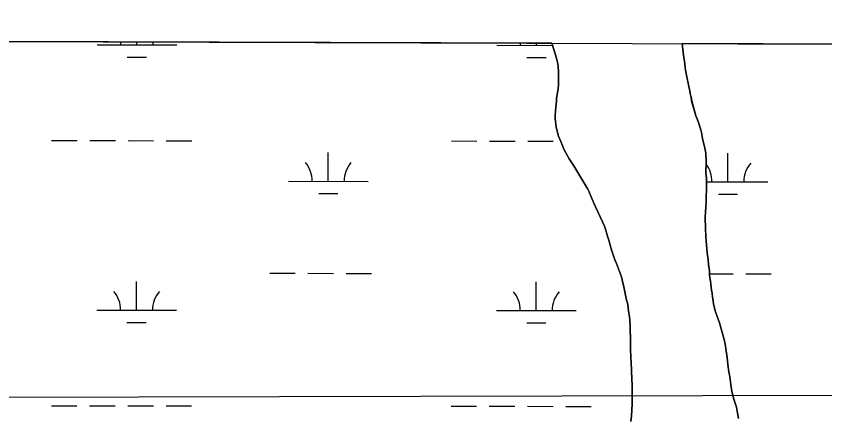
# Model space of a CAD drawing. Extents: x 3148686 to 3186545, y 916144 to 941516.
# Drawn here: x 3163116 to 3164132, y 939240 to 939743 of the extents above; entities that cross this region are included whole.
import ezdxf

# ---------------------------------------------------------------- set-up
doc = ezdxf.new("R2010")
doc.units = 0
for name, color, linetype in [('V-GRID-FRAM', 7, 'Continuous'), ('V-SITE-VEGE', 7, 'Continuous'), ('V-TOPO-BNDY', 7, 'Continuous'), ('V-TOPO-SHOR', 7, 'Continuous'), ('V-WETL-SWMP', 7, 'Continuous')]:
    doc.layers.add(name, color=color, linetype=linetype)

msp = doc.modelspace()

# ---------------------------------------------------------------- linework, layer by layer
at = {"layer": 'V-GRID-FRAM'}
msp.add_lwpolyline([(3152987.2, 939742.7), (3184296.3, 939644.8), (3184247.4, 921455.8), (3152922.4, 921553.7), (3152987.2, 939742.7)], dxfattribs=at)
at = {"layer": 'V-SITE-VEGE'}
for p, q in [((3163788.8, 939708.9), (3160382.2, 939719.6)), ((3163793.4, 939694.3), (3163788.8, 939708.9)), ((3166866.7, 939699.3), (3163952.6, 939708.4)), ((3163952.6, 939708.4), (3163953.6, 939697.5)), ((3163795.9, 939685.1), (3163793.4, 939694.3)), ((3163953.6, 939697.5), (3163954.7, 939690.4)), ((3163954.7, 939690.4), (3163955.5, 939686.3)), ((3163797, 939679.9), (3163795.9, 939685.1)), ((3163797.4, 939672.2), (3163797, 939679.9)), ((3163955.5, 939686.3), (3163956.8, 939674.9)), ((3163797.2, 939655.8), (3163797.4, 939672.2)), ((3163956.8, 939674.9), (3163957.9, 939668.7)), ((3163957.9, 939668.7), (3163960.9, 939654.6)), ((3163794.9, 939639.5), (3163796.5, 939649.1)), ((3163796.5, 939649.1), (3163797.2, 939655.8)), ((3163960.9, 939654.6), (3163962.3, 939649)), ((3163962.3, 939649), (3163962.8, 939645.5)), ((3163794.6, 939636.2), (3163794.9, 939639.5)), ((3163962.8, 939645.5), (3163963.9, 939641.1)), ((3163963.9, 939641.1), (3163964.4, 939636.7)), ((3163793.5, 939623.4), (3163794.1, 939628.6)), ((3163794.1, 939628.6), (3163794.6, 939636.2)), ((3163964.4, 939636.7), (3163969.7, 939617.9)), ((3163793.1, 939618.1), (3163793.5, 939623.4)), ((3163793.1, 939614.3), (3163793.1, 939618.1)), ((3163969.7, 939617.9), (3163970.9, 939614.6)), ((3163794.4, 939603.7), (3163793.1, 939614.3)), ((3163970.9, 939614.6), (3163972.6, 939610.5)), ((3163972.6, 939610.5), (3163975.9, 939600.2)), ((3163797.4, 939592.3), (3163794.4, 939603.7)), ((3163975.9, 939600.2), (3163976.8, 939597)), ((3163976.8, 939597), (3163978.1, 939589.3)), ((3163800, 939585.5), (3163797.4, 939592.3)), ((3163978.1, 939589.3), (3163981.1, 939577.3)), ((3163804.5, 939574.9), (3163800, 939585.5)), ((3163981.1, 939577.3), (3163982.2, 939570.8)), ((3163810.8, 939564), (3163804.5, 939574.9)), ((3163982.2, 939570.8), (3163982.7, 939560.5)), ((3163816.5, 939555.1), (3163810.8, 939564)), ((3163982.7, 939560.5), (3163982.4, 939545.9)), ((3163825.1, 939540.3), (3163816.5, 939555.1)), ((3163982.4, 939545.9), (3163982.9, 939539.7)), ((3163833.9, 939525.8), (3163825.1, 939540.3)), ((3163982.9, 939539.7), (3163983.1, 939530.7)), ((3163835.4, 939523.2), (3163833.9, 939525.8)), ((3163983.1, 939530.7), (3163982.8, 939510.7)), ((3163839, 939514), (3163835.4, 939523.2)), ((3163842.2, 939507.5), (3163839, 939514)), ((3163844.1, 939502.8), (3163842.2, 939507.5)), ((3163982.8, 939510.7), (3163982.1, 939502.5)), ((3163852.7, 939484.8), (3163844.1, 939502.8)), ((3163982, 939497.6), (3163981.6, 939489.7)), ((3163982.1, 939502.5), (3163982, 939497.6)), ((3163854.9, 939479.2), (3163852.7, 939484.8)), ((3163981.6, 939489.7), (3163982, 939476.8)), ((3163856.6, 939474.5), (3163854.9, 939479.2)), ((3163857.4, 939471), (3163856.6, 939474.5)), ((3163982, 939476.8), (3163982.1, 939465.9)), ((3163859.1, 939465.4), (3163857.4, 939471)), ((3163860.5, 939461.6), (3163859.1, 939465.4)), ((3163982.1, 939465.9), (3163983.9, 939445.7)), ((3163861.6, 939457.2), (3163860.5, 939461.6)), ((3163863.9, 939449.8), (3163861.6, 939457.2)), ((3163868.1, 939436.9), (3163863.9, 939449.8)), ((3163983.9, 939445.7), (3163985.2, 939436.9)), ((3163870, 939432.4), (3163868.1, 939436.9)), ((3163985.2, 939436.9), (3163985.7, 939431.3)), ((3163876.2, 939415.6), (3163870, 939432.4)), ((3163985.7, 939431.3), (3163986.8, 939423.1)), ((3163877.1, 939411.8), (3163876.2, 939415.6)), ((3163986.8, 939423.1), (3163987, 939417.5)), ((3163987, 939417.5), (3163988.1, 939410.2)), ((3163879.3, 939403.3), (3163877.1, 939411.8)), ((3163988.1, 939410.2), (3163989.4, 939399)), ((3163882.8, 939386.3), (3163879.3, 939403.3)), ((3163989.4, 939399), (3163990.2, 939395.2)), ((3163990.2, 939395.2), (3163990.7, 939390.2)), ((3163884.2, 939381.3), (3163882.8, 939386.3)), ((3163990.7, 939390.2), (3163991.5, 939385.5)), ((3163991.5, 939385.5), (3163991.7, 939381.4)), ((3163885.3, 939372.7), (3163884.2, 939381.3)), ((3163991.7, 939381.4), (3163994.2, 939372)), ((3163886.4, 939366), (3163885.3, 939372.7)), ((3163887.4, 939354.6), (3163886.4, 939366)), ((3163994.2, 939372), (3163999.3, 939357.9)), ((3163887.6, 939333.2), (3163887.4, 939354.6)), ((3163999.3, 939357.9), (3164005.1, 939337.3)), ((3163887.5, 939325.3), (3163887.6, 939333.2)), ((3164005.1, 939337.3), (3164006.5, 939331.1)), ((3163887.9, 939314.4), (3163887.5, 939325.3)), ((3164006.5, 939331.1), (3164008.9, 939314.4)), ((3163888.4, 939308.6), (3163887.9, 939314.4)), ((3164008.9, 939314.4), (3164009.7, 939305.9)), ((3163889.3, 939287.2), (3163888.4, 939308.6)), ((3164009.7, 939305.9), (3164011, 939296.8)), ((3164011, 939296.8), (3164012.1, 939292.7)), ((3164012.1, 939292.7), (3164015, 939272.1)), ((3163889.8, 939280.1), (3163889.3, 939287.2)), ((3163889.7, 939276), (3163889.8, 939280.1)), ((3163889.9, 939268.7), (3163889.7, 939276)), ((3164015, 939272.1), (3164017.5, 939262.4)), ((3163889.7, 939256.1), (3163889.9, 939268.7)), ((3164017.5, 939262.4), (3164020.6, 939252.1)), ((3163888.9, 939241.5), (3163889.7, 939256.1)), ((3164020.6, 939252.1), (3164021.7, 939247.1)), ((3163888.2, 939234.4), (3163888.9, 939241.5)), ((3164021.7, 939247.1), (3164023.3, 939238))]:
    msp.add_line(p, q, dxfattribs=at)
at = {"layer": 'V-TOPO-BNDY'}
msp.add_line((3160786.1, 939259.4), (3184295.5, 939315.6), dxfattribs=at)
at = {"layer": 'V-TOPO-SHOR'}
for points in [[(3163788.8, 939708.9), (3163793.4, 939694.3), (3163795.9, 939685.1), (3163797, 939679.9), (3163797.4, 939672.2), (3163797.2, 939655.8), (3163796.5, 939649.1), (3163794.9, 939639.5), (3163794.6, 939636.2), (3163794.1, 939628.6), (3163793.5, 939623.4), (3163793.1, 939618.1), (3163793.1, 939614.3), (3163794.4, 939603.7), (3163797.4, 939592.3), (3163800, 939585.5), (3163804.5, 939574.9), (3163810.8, 939564), (3163816.5, 939555.1), (3163825.1, 939540.3), (3163833.9, 939525.8), (3163835.4, 939523.2), (3163839, 939514), (3163842.2, 939507.5), (3163844.1, 939502.8), (3163852.7, 939484.8), (3163854.9, 939479.2), (3163856.6, 939474.5), (3163857.4, 939471), (3163859.1, 939465.4), (3163860.5, 939461.6), (3163861.6, 939457.2), (3163863.9, 939449.8), (3163868.1, 939436.9), (3163870, 939432.4), (3163876.2, 939415.6), (3163877.1, 939411.8), (3163879.3, 939403.3), (3163882.8, 939386.3), (3163884.2, 939381.3), (3163885.3, 939372.7), (3163886.4, 939366), (3163887.4, 939354.6), (3163887.6, 939333.2), (3163887.5, 939325.3), (3163887.9, 939314.4), (3163888.4, 939308.6), (3163889.3, 939287.2), (3163889.8, 939280.1), (3163889.7, 939276), (3163889.9, 939268.7), (3163889.7, 939256.1), (3163888.9, 939241.5), (3163888.2, 939234.4)], [(3164005.1, 939337.3), (3163999.3, 939357.9), (3163994.2, 939372), (3163991.7, 939381.4), (3163991.5, 939385.5), (3163990.7, 939390.2), (3163990.2, 939395.2), (3163989.4, 939399), (3163988.1, 939410.2), (3163987, 939417.5), (3163986.8, 939423.1), (3163985.7, 939431.3), (3163985.2, 939436.9), (3163983.9, 939445.7), (3163982.1, 939465.9), (3163982, 939476.8), (3163981.6, 939489.7), (3163982, 939497.6), (3163982.1, 939502.5), (3163982.8, 939510.7), (3163983.1, 939530.7), (3163982.9, 939539.7), (3163982.4, 939545.9), (3163982.7, 939560.5), (3163982.2, 939570.8), (3163981.1, 939577.3), (3163978.1, 939589.3), (3163976.8, 939597), (3163975.9, 939600.2), (3163972.6, 939610.5), (3163970.9, 939614.6), (3163969.7, 939617.9), (3163964.4, 939636.7), (3163963.9, 939641.1), (3163962.8, 939645.5), (3163962.3, 939649), (3163960.9, 939654.6), (3163957.9, 939668.7), (3163956.8, 939674.9), (3163955.5, 939686.3), (3163954.7, 939690.4), (3163953.6, 939697.5), (3163952.6, 939708.4)], [(3164023.3, 939238), (3164021.7, 939247.1), (3164020.6, 939252.1), (3164017.5, 939262.4), (3164015, 939272.1), (3164012.1, 939292.7), (3164011, 939296.8), (3164009.7, 939305.9), (3164008.9, 939314.4), (3164006.5, 939331.1), (3164005.1, 939337.3)]]:
    msp.add_lwpolyline(points, dxfattribs=at)
at = {"layer": 'V-WETL-SWMP'}
for p, q in [((3163788.8, 939708.9), (3160382.2, 939719.6)), ((3163788.8, 939708.9), (3160382.2, 939719.6)), ((3163267.8, 939706.6), (3163267.8, 939710.6)), ((3163769.7, 939706.1), (3163769.7, 939709)), ((3163793.4, 939694.3), (3163788.8, 939708.9)), ((3163793.4, 939694.3), (3163788.8, 939708.9)), ((3166866.7, 939699.3), (3163952.6, 939708.4)), ((3163952.6, 939708.4), (3163953.6, 939697.5)), ((3166866.7, 939699.3), (3163952.6, 939708.4)), ((3163952.6, 939708.4), (3163953.6, 939697.5)), ((3163217.8, 939706.7), (3163317.8, 939706.6)), ((3163719.7, 939706.2), (3163789.7, 939706.1)), ((3163255.8, 939691.2), (3163279.8, 939691.2)), ((3163757.7, 939690.7), (3163781.7, 939690.7)), ((3163795.9, 939685.2), (3163793.4, 939694.3)), ((3163795.9, 939685.2), (3163793.4, 939694.3)), ((3163953.6, 939697.5), (3163954.7, 939690.4)), ((3163953.6, 939697.5), (3163954.7, 939690.4)), ((3163954.7, 939690.4), (3163955.5, 939686.3)), ((3163954.7, 939690.4), (3163955.5, 939686.3)), ((3163797, 939679.9), (3163795.9, 939685.2)), ((3163797, 939679.9), (3163795.9, 939685.2)), ((3163797.4, 939672.2), (3163797, 939679.9)), ((3163797.4, 939672.2), (3163797, 939679.9)), ((3163955.5, 939686.3), (3163956.8, 939674.9)), ((3163955.5, 939686.3), (3163956.8, 939674.9)), ((3163797.2, 939655.8), (3163797.4, 939672.2)), ((3163797.2, 939655.8), (3163797.4, 939672.2)), ((3163956.8, 939674.9), (3163957.9, 939668.7)), ((3163956.8, 939674.9), (3163957.9, 939668.7)), ((3163957.9, 939668.7), (3163960.9, 939654.6)), ((3163957.9, 939668.7), (3163960.9, 939654.6)), ((3163794.9, 939639.5), (3163796.5, 939649.1)), ((3163794.9, 939639.5), (3163796.5, 939649.1)), ((3163796.5, 939649.1), (3163797.2, 939655.8)), ((3163796.5, 939649.1), (3163797.2, 939655.8)), ((3163960.9, 939654.6), (3163962.3, 939649)), ((3163960.9, 939654.6), (3163962.3, 939649)), ((3163962.3, 939649), (3163962.8, 939645.5)), ((3163962.3, 939649), (3163962.8, 939645.5)), ((3163794.6, 939636.3), (3163794.9, 939639.5)), ((3163794.6, 939636.3), (3163794.9, 939639.5)), ((3163962.8, 939645.5), (3163963.9, 939641.1)), ((3163962.8, 939645.5), (3163963.9, 939641.1)), ((3163963.9, 939641.1), (3163964.5, 939636.7)), ((3163963.9, 939641.1), (3163964.5, 939636.7)), ((3163793.5, 939623.4), (3163794.1, 939628.6)), ((3163793.5, 939623.4), (3163794.1, 939628.6)), ((3163794.1, 939628.6), (3163794.6, 939636.3)), ((3163794.1, 939628.6), (3163794.6, 939636.3)), ((3163964.5, 939636.7), (3163969.7, 939617.9)), ((3163964.5, 939636.7), (3163969.7, 939617.9)), ((3163793.1, 939618.1), (3163793.5, 939623.4)), ((3163793.1, 939618.1), (3163793.5, 939623.4)), ((3163793.1, 939614.3), (3163793.1, 939618.1)), ((3163793.1, 939614.3), (3163793.1, 939618.1)), ((3163969.7, 939617.9), (3163970.9, 939614.6)), ((3163969.7, 939617.9), (3163970.9, 939614.6)), ((3163794.4, 939603.7), (3163793.1, 939614.3)), ((3163794.4, 939603.7), (3163793.1, 939614.3)), ((3163970.9, 939614.6), (3163972.6, 939610.5)), ((3163970.9, 939614.6), (3163972.6, 939610.5)), ((3163972.6, 939610.5), (3163975.9, 939600.2)), ((3163972.6, 939610.5), (3163975.9, 939600.2)), ((3163797.4, 939592.3), (3163794.4, 939603.7)), ((3163797.4, 939592.3), (3163794.4, 939603.7)), ((3163975.9, 939600.2), (3163976.8, 939597)), ((3163975.9, 939600.2), (3163976.8, 939597)), ((3163976.8, 939597), (3163978.1, 939589.3)), ((3163976.8, 939597), (3163978.1, 939589.3)), ((3163160.8, 939586.7), (3163192.8, 939586.6)), ((3163208.8, 939586.6), (3163240.8, 939586.6)), ((3163256.8, 939586.6), (3163288.8, 939586.5)), ((3163304.8, 939586.5), (3163336.8, 939586.5)), ((3163662.7, 939586.2), (3163694.7, 939586.1)), ((3163800, 939585.5), (3163797.4, 939592.3)), ((3163800, 939585.5), (3163797.4, 939592.3)), ((3163978.1, 939589.3), (3163981.2, 939577.3)), ((3163978.1, 939589.3), (3163981.2, 939577.3)), ((3163710.7, 939586.1), (3163742.7, 939586.1)), ((3163758.7, 939586), (3163790.7, 939586)), ((3163804.5, 939574.9), (3163800, 939585.5)), ((3163804.5, 939574.9), (3163800, 939585.5)), ((3163981.2, 939577.3), (3163982.2, 939570.8)), ((3163981.2, 939577.3), (3163982.2, 939570.8)), ((3163508.1, 939535.6), (3163508.1, 939571.6)), ((3163810.8, 939564), (3163804.5, 939574.9)), ((3163810.8, 939564), (3163804.5, 939574.9)), ((3163982.2, 939570.8), (3163982.7, 939560.5)), ((3163982.2, 939570.8), (3163982.7, 939560.5)), ((3164010, 939535), (3164010, 939571)), ((3163816.5, 939555.1), (3163810.8, 939564)), ((3163816.5, 939555.1), (3163810.8, 939564)), ((3163982.7, 939560.5), (3163982.4, 939545.9)), ((3163982.7, 939560.5), (3163982.4, 939545.9)), ((3163825.1, 939540.3), (3163816.5, 939555.1)), ((3163825.1, 939540.3), (3163816.5, 939555.1)), ((3163982.4, 939545.9), (3163982.9, 939539.7)), ((3163982.4, 939545.9), (3163982.9, 939539.7)), ((3163458.1, 939535.6), (3163558.1, 939535.5)), ((3163833.9, 939525.8), (3163825.1, 939540.3)), ((3163833.9, 939525.8), (3163825.1, 939540.3)), ((3163982.9, 939539.7), (3163983.1, 939530.7)), ((3163982.9, 939539.7), (3163983.1, 939530.7)), ((3163835.4, 939523.2), (3163833.9, 939525.8)), ((3163835.4, 939523.2), (3163833.9, 939525.8)), ((3163983.1, 939530.7), (3163982.8, 939510.7)), ((3163983.1, 939530.7), (3163982.8, 939510.7)), ((3163983, 939535.1), (3164060, 939535)), ((3163496.1, 939520.2), (3163520.1, 939520.1)), ((3163839, 939514), (3163835.4, 939523.2)), ((3163839, 939514), (3163835.4, 939523.2)), ((3163998, 939519.6), (3164022, 939519.6)), ((3163842.2, 939507.5), (3163839, 939514)), ((3163842.2, 939507.5), (3163839, 939514)), ((3163844.1, 939502.8), (3163842.2, 939507.5)), ((3163844.1, 939502.8), (3163842.2, 939507.5)), ((3163982.8, 939510.7), (3163982.1, 939502.6)), ((3163982.8, 939510.7), (3163982.1, 939502.6)), ((3163852.7, 939484.8), (3163844.1, 939502.8)), ((3163852.7, 939484.8), (3163844.1, 939502.8)), ((3163982, 939497.6), (3163981.6, 939489.7)), ((3163982, 939497.6), (3163981.6, 939489.7)), ((3163982.1, 939502.6), (3163982, 939497.6)), ((3163982.1, 939502.6), (3163982, 939497.6)), ((3163854.9, 939479.2), (3163852.7, 939484.8)), ((3163854.9, 939479.2), (3163852.7, 939484.8)), ((3163981.6, 939489.7), (3163982, 939476.8)), ((3163981.6, 939489.7), (3163982, 939476.8)), ((3163856.6, 939474.5), (3163854.9, 939479.2)), ((3163856.6, 939474.5), (3163854.9, 939479.2)), ((3163857.4, 939471), (3163856.6, 939474.5)), ((3163857.4, 939471), (3163856.6, 939474.5)), ((3163982, 939476.8), (3163982.1, 939465.9)), ((3163982, 939476.8), (3163982.1, 939465.9)), ((3163859.1, 939465.4), (3163857.4, 939471)), ((3163859.1, 939465.4), (3163857.4, 939471)), ((3163860.5, 939461.6), (3163859.1, 939465.4)), ((3163860.5, 939461.6), (3163859.1, 939465.4)), ((3163982.1, 939465.9), (3163983.9, 939445.7)), ((3163982.1, 939465.9), (3163983.9, 939445.7)), ((3163861.6, 939457.2), (3163860.5, 939461.6)), ((3163861.6, 939457.2), (3163860.5, 939461.6)), ((3163863.9, 939449.8), (3163861.6, 939457.2)), ((3163863.9, 939449.8), (3163861.6, 939457.2)), ((3163868.1, 939436.9), (3163863.9, 939449.8)), ((3163868.1, 939436.9), (3163863.9, 939449.8)), ((3163983.9, 939445.7), (3163985.2, 939436.9)), ((3163983.9, 939445.7), (3163985.2, 939436.9)), ((3163870.1, 939432.4), (3163868.1, 939436.9)), ((3163870.1, 939432.4), (3163868.1, 939436.9)), ((3163985.2, 939436.9), (3163985.7, 939431.3)), ((3163985.2, 939436.9), (3163985.7, 939431.3)), ((3163876.2, 939415.7), (3163870.1, 939432.4)), ((3163876.2, 939415.7), (3163870.1, 939432.4)), ((3163985.7, 939431.3), (3163986.8, 939423.1)), ((3163985.7, 939431.3), (3163986.8, 939423.1)), ((3163434.6, 939420.2), (3163466.6, 939420.2)), ((3163482.6, 939420.2), (3163514.6, 939420.1)), ((3163530.6, 939420.1), (3163562.6, 939420.1)), ((3163877.1, 939411.8), (3163876.2, 939415.7)), ((3163877.1, 939411.8), (3163876.2, 939415.7)), ((3163986.8, 939423.1), (3163987, 939417.5)), ((3163986.8, 939423.1), (3163987, 939417.5)), ((3163986.9, 939419.6), (3164016.5, 939419.6)), ((3163987, 939417.5), (3163988.1, 939410.2)), ((3163987, 939417.5), (3163988.1, 939410.2)), ((3164032.5, 939419.6), (3164064.5, 939419.6)), ((3163267.4, 939374), (3163267.5, 939410)), ((3163769.4, 939373.4), (3163769.4, 939409.4)), ((3163879.3, 939403.3), (3163877.1, 939411.8)), ((3163879.3, 939403.3), (3163877.1, 939411.8)), ((3163988.1, 939410.2), (3163989.4, 939399)), ((3163988.1, 939410.2), (3163989.4, 939399)), ((3163882.8, 939386.3), (3163879.3, 939403.3)), ((3163882.8, 939386.3), (3163879.3, 939403.3)), ((3163989.4, 939399), (3163990.2, 939395.2)), ((3163989.4, 939399), (3163990.2, 939395.2)), ((3163990.2, 939395.2), (3163990.7, 939390.2)), ((3163990.2, 939395.2), (3163990.7, 939390.2)), ((3163884.2, 939381.3), (3163882.8, 939386.3)), ((3163884.2, 939381.3), (3163882.8, 939386.3)), ((3163990.7, 939390.2), (3163991.5, 939385.5)), ((3163990.7, 939390.2), (3163991.5, 939385.5)), ((3163991.5, 939385.5), (3163991.7, 939381.4)), ((3163991.5, 939385.5), (3163991.7, 939381.4)), ((3163217.4, 939374), (3163317.4, 939373.9)), ((3163719.4, 939373.5), (3163819.4, 939373.4)), ((3163885.3, 939372.8), (3163884.2, 939381.3)), ((3163885.3, 939372.8), (3163884.2, 939381.3)), ((3163991.7, 939381.4), (3163994.2, 939372)), ((3163991.7, 939381.4), (3163994.2, 939372)), ((3163886.4, 939366), (3163885.3, 939372.8)), ((3163886.4, 939366), (3163885.3, 939372.8)), ((3163887.4, 939354.6), (3163886.4, 939366)), ((3163887.4, 939354.6), (3163886.4, 939366)), ((3163994.2, 939372), (3163999.3, 939357.9)), ((3163994.2, 939372), (3163999.3, 939357.9)), ((3163255.4, 939358.5), (3163279.4, 939358.5)), ((3163757.3, 939358), (3163781.3, 939358)), ((3163887.6, 939333.2), (3163887.4, 939354.6)), ((3163887.6, 939333.2), (3163887.4, 939354.6)), ((3163999.3, 939357.9), (3164005.2, 939337.3)), ((3163999.3, 939357.9), (3164005.2, 939337.3)), ((3163887.5, 939325.3), (3163887.6, 939333.2)), ((3163887.5, 939325.3), (3163887.6, 939333.2)), ((3164005.2, 939337.3), (3164006.5, 939331.1)), ((3164005.2, 939337.3), (3164006.5, 939331.1)), ((3163887.9, 939314.4), (3163887.5, 939325.3)), ((3163887.9, 939314.4), (3163887.5, 939325.3)), ((3164006.5, 939331.1), (3164008.9, 939314.4)), ((3164006.5, 939331.1), (3164008.9, 939314.4)), ((3163888.4, 939308.6), (3163887.9, 939314.4)), ((3163888.4, 939308.6), (3163887.9, 939314.4)), ((3164008.9, 939314.4), (3164009.7, 939305.9)), ((3164008.9, 939314.4), (3164009.7, 939305.9)), ((3163889.3, 939287.2), (3163888.4, 939308.6)), ((3163889.3, 939287.2), (3163888.4, 939308.6)), ((3164009.7, 939305.9), (3164011, 939296.8)), ((3164009.7, 939305.9), (3164011, 939296.8)), ((3164011, 939296.8), (3164012.1, 939292.7)), ((3164011, 939296.8), (3164012.1, 939292.7)), ((3164012.1, 939292.7), (3164015, 939272.1)), ((3164012.1, 939292.7), (3164015, 939272.1)), ((3163889.8, 939280.1), (3163889.3, 939287.2)), ((3163889.8, 939280.1), (3163889.3, 939287.2)), ((3163889.7, 939276), (3163889.8, 939280.1)), ((3163889.7, 939276), (3163889.8, 939280.1)), ((3163889.9, 939268.7), (3163889.7, 939276)), ((3163889.9, 939268.7), (3163889.7, 939276)), ((3164015, 939272.1), (3164017.5, 939262.4)), ((3164015, 939272.1), (3164017.5, 939262.4)), ((3163889.7, 939256.1), (3163889.9, 939268.7)), ((3163889.7, 939256.1), (3163889.9, 939268.7)), ((3164017.5, 939262.4), (3164020.6, 939252.1)), ((3164017.5, 939262.4), (3164020.6, 939252.1)), ((3163160.5, 939254), (3163192.5, 939254)), ((3163208.5, 939254), (3163240.5, 939253.9)), ((3163256.5, 939253.9), (3163288.5, 939253.9)), ((3163304.5, 939253.9), (3163336.5, 939253.8)), ((3163662.4, 939253.5), (3163694.4, 939253.4)), ((3163710.4, 939253.4), (3163742.4, 939253.4)), ((3163758.4, 939253.4), (3163790.4, 939253.3)), ((3163806.4, 939253.3), (3163838.4, 939253.3)), ((3163888.9, 939241.5), (3163889.7, 939256.1)), ((3163888.9, 939241.5), (3163889.7, 939256.1)), ((3164020.6, 939252.1), (3164021.7, 939247.1)), ((3164020.6, 939252.1), (3164021.7, 939247.1)), ((3163888.2, 939234.5), (3163888.9, 939241.5)), ((3163888.2, 939234.5), (3163888.9, 939241.5)), ((3164021.7, 939247.1), (3164023.3, 939238)), ((3164021.7, 939247.1), (3164023.3, 939238))]:
    msp.add_line(p, q, dxfattribs=at)
for centre, start, end in [((3163212.6, 939707.2), 359.1678, 5.6498), ((3163323, 939707.1), 174.3661, 180.7115), ((3163714.5, 939706.6), 359.1678, 3.9516), ((3163452.8, 939536.1), 359.1678, 40.7115), ((3163563.3, 939536), 139.1678, 180.7115), ((3163954.8, 939535.6), 359.1678, 37.7782), ((3164065.2, 939535.5), 139.1678, 180.7115), ((3163212.2, 939374.5), 359.1678, 40.7115), ((3163322.7, 939374.4), 139.1678, 180.7115), ((3163714.1, 939374), 359.1678, 40.7115), ((3163824.6, 939373.9), 139.1678, 180.7115)]:
    msp.add_arc(centre, 35.2, start, end, dxfattribs=at)

doc.saveas('drawing.dxf')
